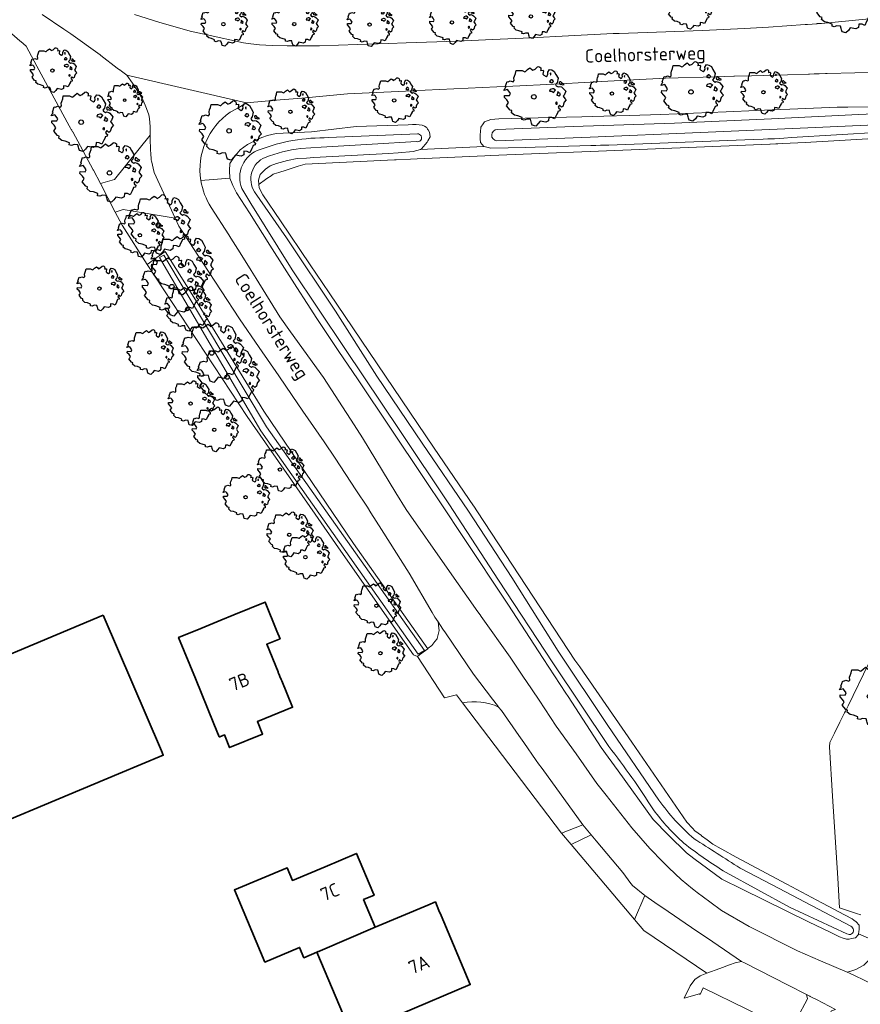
# Model space of a CAD drawing. Header units: metres. Extents: x 152391 to 157968, y 462336 to 467280.
# Tile 321 of 656: x 153660 to 153746, y 465840 to 465940. Entities that reach past the tile are written whole.
import ezdxf
from ezdxf.enums import TextEntityAlignment as Align

# ---------------------------------------------------------------- set-up
doc = ezdxf.new("R2010")
doc.units = ezdxf.units.M
doc.header["$LTSCALE"] = 0.75
doc.layers.get('0').update_dxf_attribs({"lineweight": 25})
for name, color, linetype, lineweight in [('B-GV-GR-BOOM-S', 252, 'Continuous', 25), ('B-WE-GR-GRAS-GV', 251, 'Continuous', 13), ('B-WE-GR-HOUTWAL-GV', 251, 'Continuous', 13), ('B-WE-OG-BEBOUWING-GV', 6, 'Continuous', 35), ('B-WE-OG-BEBOUWING-T18', 1, 'Continuous', 18), ('B-WE-OG-TOPOGRAFIE-T18', 1, 'Continuous', 18), ('B-WE-OG-WATER_GREPPEL-GV', 251, 'Continuous', 18), ('B-WE-OG-WATER_SLOOT-GV', 251, 'Continuous', 18), ('B-WE-OG-WEG-GV', 251, 'Continuous', 18), ('B-WE-VH-VERHARDING_ASFALT-GV', 251, 'Continuous', 18), ('B-WE-VH-VERHARDING_BETONSTRAATSTEEN-GV', 251, 'Continuous', 18), ('B-WE-VH-VERHARDING_SIERBESTRATING-GV', 251, 'Continuous', 18), ('B-WE-VH-VERHARDING_STRAATBAKSTEEN-GV', 251, 'Continuous', 18)]:
    doc.layers.add(name, color=color, linetype=linetype, lineweight=lineweight)
doc.styles.add('NLCS-ISO-M750-T18', font='NLCS-ISO.ttf', dxfattribs={"height": 1.35})

# ---------------------------------------------------------------- blocks, each defined once
blk = doc.blocks.new('SGR-BOOM_21_30')
at = {"linetype": 'Continuous'}
for p, q in [((-1.133, 1.088), (-1.109, 1.187)), ((-1.121, 0.924), (-1.133, 1.088)), ((-1.109, 1.187), (-1.051, 1.335)), ((-1.051, 1.335), (-1.016, 1.499)), ((-1.016, 1.499), (-0.668, 1.499)), ((-0.668, 1.499), (-0.516, 1.433)), ((-0.516, 1.433), (-0.47, 1.45)), ((-0.47, 1.45), (-0.365, 1.548)), ((-0.365, 1.548), (-0.226, 1.647)), ((-0.226, 1.647), (-0.133, 1.581)), ((-0.133, 1.581), (-0.063, 1.515)), ((-0.063, 1.515), (0.065, 1.581)), ((0.065, 1.581), (0.205, 1.712)), ((0.205, 1.712), (0.263, 1.729)), ((0.263, 1.729), (0.333, 1.696)), ((0.333, 1.696), (0.391, 1.647)), ((0.402, 1.532), (0.379, 1.499)), ((0.379, 1.499), (0.53, 1.515)), ((0.391, 1.647), (0.402, 1.532)), ((0.542, 1.483), (0.507, 1.285)), ((0.507, 1.285), (0.565, 1.236)), ((0.53, 1.515), (0.542, 1.483)), ((0.565, 1.236), (0.693, 1.154)), ((0.693, 1.154), (0.751, 1.203)), ((0.751, 1.203), (0.798, 1.285)), ((0.786, 1.4), (0.891, 1.565)), ((0.798, 1.285), (0.786, 1.4)), ((0.891, 1.565), (1.019, 1.532)), ((0.972, 1.368), (0.926, 1.335)), ((0.926, 1.335), (0.949, 1.253)), ((0.949, 1.253), (0.961, 1.236)), ((0.961, 1.269), (0.972, 1.368)), ((1.019, 1.532), (1.158, 1.45)), ((1.158, 1.45), (1.251, 1.269)), ((1.251, 1.269), (1.379, 1.055)), ((1.379, 1.055), (1.321, 0.793)), ((-1.703, 0.365), (-1.656, 0.48)), ((-1.493, 0.415), (-1.703, 0.365)), ((-1.679, -0.029), (-1.668, 0.086)), ((-1.668, 0.086), (-1.389, 0.07)), ((-1.656, 0.48), (-1.598, 0.53)), ((-1.633, 0.579), (-1.528, 0.875)), ((-1.598, 0.53), (-1.633, 0.579)), ((-1.528, 0.875), (-1.458, 0.858)), ((-1.423, 0.333), (-1.493, 0.415)), ((-1.458, 0.858), (-1.342, 0.908)), ((-1.33, 0.185), (-1.423, 0.333)), ((-1.389, 0.07), (-1.33, 0.185)), ((-1.342, 0.908), (-1.179, 0.858)), ((-1.179, 0.858), (-1.121, 0.924)), ((0.937, 0.908), (0.891, 0.875)), ((0.891, 0.875), (0.926, 0.825)), ((0.926, 0.415), (0.891, 0.333)), ((0.891, 0.333), (1.03, 0.316)), ((0.926, 0.825), (0.984, 0.842)), ((1.054, 0.464), (0.926, 0.415)), ((0.972, 0.973), (0.937, 0.908)), ((1.03, 0.973), (0.972, 0.973)), ((0.984, 0.842), (1.03, 0.776)), ((1.077, 0.94), (1.03, 0.973)), ((1.03, 0.776), (1.077, 0.842)), ((1.03, 0.316), (1.112, 0.251)), ((1.112, 0.464), (1.054, 0.464)), ((1.124, 0.875), (1.077, 0.94)), ((1.077, 0.842), (1.124, 0.875)), ((1.217, 0.398), (1.112, 0.464)), ((1.112, 0.251), (1.205, 0.365)), ((1.205, 0.365), (1.24, 0.415)), ((1.321, 0.793), (1.228, 0.694)), ((1.228, 0.694), (1.275, 0.628)), ((1.275, 0.628), (1.379, 0.563)), ((1.344, 0.185), (1.31, 0.103)), ((1.434, 0.049), (1.31, 0.103)), ((1.356, 0.3), (1.344, 0.234)), ((1.344, 0.234), (1.344, 0.185)), ((1.426, 0.234), (1.356, 0.3)), ((1.379, 0.563), (1.438, 0.595)), ((1.472, 0.201), (1.426, 0.234)), ((1.434, 0.049), (1.507, 0.136)), ((1.472, 0.858), (1.438, 0.809)), ((1.438, 0.809), (1.461, 0.743)), ((1.438, 0.595), (1.565, 0.563)), ((1.461, 0.743), (1.531, 0.694)), ((1.542, 0.858), (1.472, 0.858)), ((1.507, 0.136), (1.472, 0.201)), ((1.531, 0.727), (1.635, 0.678)), ((1.531, 0.694), (1.542, 0.727)), ((1.624, 0.76), (1.542, 0.858)), ((1.565, 0.563), (1.635, 0.513)), ((1.728, 0.71), (1.624, 0.76)), ((1.635, 0.678), (1.728, 0.71)), ((1.635, 0.513), (1.81, 0.316)), ((1.717, 0.103), (1.67, 0.037)), ((1.67, 0.037), (1.763, -0.094)), ((1.81, 0.316), (1.717, 0.103)), ((-1.54, -0.177), (-1.679, -0.029)), ((-1.551, -0.505), (-1.493, -0.423)), ((-1.354, -0.752), (-1.551, -0.505)), ((-1.435, -0.324), (-1.54, -0.177)), ((-1.493, -0.423), (-1.435, -0.324)), ((-1.249, -0.784), (-1.354, -0.752)), ((-1.272, -0.899), (-1.249, -0.784)), ((-1.109, -1.047), (-1.272, -0.899)), ((1.286, -0.292), (1.24, -0.357)), ((1.24, -0.357), (1.251, -0.423)), ((1.263, -0.423), (1.333, -0.407)), ((1.333, -0.341), (1.286, -0.292)), ((1.356, -0.883), (1.286, -1.014)), ((1.333, -0.407), (1.333, -0.341)), ((1.368, -0.834), (1.356, -0.883)), ((1.484, -0.801), (1.368, -0.834)), ((1.461, -0.472), (1.391, -0.587)), ((1.391, -0.587), (1.426, -0.637)), ((1.426, -0.637), (1.496, -0.702)), ((1.577, -0.587), (1.461, -0.472)), ((1.496, -0.702), (1.484, -0.801)), ((1.658, -0.522), (1.577, -0.587)), ((1.682, -0.423), (1.658, -0.522)), ((1.717, -0.308), (1.682, -0.423)), ((1.845, -0.177), (1.717, -0.308)), ((1.763, -0.094), (1.845, -0.177)), ((-0.912, -1.08), (-1.109, -1.047)), ((-0.668, -1.179), (-0.912, -1.08)), ((-0.679, -1.294), (-0.668, -1.179)), ((-0.551, -1.326), (-0.679, -1.294)), ((-0.4, -1.261), (-0.551, -1.326)), ((-0.191, -1.277), (-0.4, -1.261)), ((-0.156, -1.425), (-0.191, -1.277)), ((-0.133, -1.491), (-0.156, -1.425)), ((-0.098, -1.606), (-0.133, -1.491)), ((0.112, -1.671), (-0.098, -1.606)), ((0.251, -1.524), (0.112, -1.671)), ((0.356, -1.376), (0.251, -1.524)), ((0.682, -1.441), (0.356, -1.376)), ((0.833, -1.359), (0.682, -1.441)), ((0.844, -1.162), (0.833, -1.359)), ((1.03, -1.179), (0.844, -1.162)), ((1.182, -1.244), (1.03, -1.179)), ((1.286, -1.014), (1.182, -1.244))]:
    blk.add_line(p, q, dxfattribs=at)
blk.add_circle((0, 0), 0.126, dxfattribs=at)
blk = doc.blocks.new('SGR-BOOM_31_50')
at = {"linetype": 'Continuous'}
for p, q in [((-1.402, 1.78), (-1.355, 1.999)), ((-1.355, 1.999), (-0.89, 1.999)), ((-0.89, 1.999), (-0.688, 1.911)), ((-0.626, 1.933), (-0.487, 2.064)), ((-0.487, 2.064), (-0.301, 2.196)), ((-0.301, 2.196), (-0.177, 2.108)), ((-0.177, 2.108), (-0.084, 2.02)), ((-0.084, 2.02), (0.087, 2.108)), ((0.087, 2.108), (0.273, 2.283)), ((0.273, 2.283), (0.351, 2.305)), ((0.351, 2.305), (0.444, 2.261)), ((0.444, 2.261), (0.521, 2.196)), ((0.537, 2.042), (0.506, 1.999)), ((0.506, 1.999), (0.707, 2.02)), ((0.521, 2.196), (0.537, 2.042)), ((0.707, 2.02), (0.723, 1.977)), ((1.048, 1.867), (1.188, 2.086)), ((1.188, 2.086), (1.358, 2.042)), ((1.358, 2.042), (1.545, 1.933)), ((-2.177, 0.772), (-2.038, 1.166)), ((-2.038, 1.166), (-1.944, 1.144)), ((-1.944, 1.144), (-1.789, 1.21)), ((-1.789, 1.21), (-1.572, 1.144)), ((-1.572, 1.144), (-1.495, 1.232)), ((-1.51, 1.451), (-1.479, 1.582)), ((-1.495, 1.232), (-1.51, 1.451)), ((-1.479, 1.582), (-1.402, 1.78)), ((-0.688, 1.911), (-0.626, 1.933)), ((0.723, 1.977), (0.676, 1.714)), ((0.676, 1.714), (0.754, 1.648)), ((0.754, 1.648), (0.924, 1.539)), ((0.924, 1.539), (1.002, 1.604)), ((1.002, 1.604), (1.064, 1.714)), ((1.064, 1.714), (1.048, 1.867)), ((1.25, 1.21), (1.188, 1.166)), ((1.188, 1.166), (1.234, 1.101)), ((1.296, 1.823), (1.234, 1.78)), ((1.234, 1.78), (1.265, 1.67)), ((1.234, 1.101), (1.312, 1.122)), ((1.296, 1.298), (1.25, 1.21)), ((1.265, 1.67), (1.281, 1.648)), ((1.281, 1.692), (1.296, 1.823)), ((1.374, 1.298), (1.296, 1.298)), ((1.312, 1.122), (1.374, 1.035)), ((1.436, 1.254), (1.374, 1.298)), ((1.374, 1.035), (1.436, 1.122)), ((1.498, 1.166), (1.436, 1.254)), ((1.436, 1.122), (1.498, 1.166)), ((1.545, 1.933), (1.669, 1.692)), ((1.762, 1.057), (1.638, 0.925)), ((1.669, 1.692), (1.839, 1.407)), ((1.839, 1.407), (1.762, 1.057)), ((1.963, 1.144), (1.917, 1.079)), ((1.917, 1.079), (1.948, 0.991)), ((2.056, 1.144), (1.963, 1.144)), ((2.165, 1.013), (2.056, 1.144)), ((2.304, 0.947), (2.165, 1.013)), ((-2.27, 0.487), (-2.208, 0.641)), ((-1.991, 0.553), (-2.27, 0.487)), ((-2.239, -0.038), (-2.224, 0.115)), ((-2.224, 0.115), (-1.851, 0.093)), ((-2.208, 0.641), (-2.131, 0.706)), ((-2.131, 0.706), (-2.177, 0.772)), ((-1.898, 0.444), (-1.991, 0.553)), ((-1.774, 0.246), (-1.898, 0.444)), ((-1.851, 0.093), (-1.774, 0.246)), ((1.234, 0.553), (1.188, 0.444)), ((1.188, 0.444), (1.374, 0.422)), ((1.405, 0.619), (1.234, 0.553)), ((1.374, 0.422), (1.483, 0.334)), ((1.483, 0.619), (1.405, 0.619)), ((1.622, 0.531), (1.483, 0.619)), ((1.483, 0.334), (1.607, 0.487)), ((1.607, 0.487), (1.653, 0.553)), ((1.638, 0.925), (1.7, 0.838)), ((1.7, 0.838), (1.839, 0.75)), ((1.793, 0.246), (1.746, 0.137)), ((1.911, 0.065), (1.746, 0.137)), ((1.808, 0.4), (1.793, 0.312)), ((1.793, 0.312), (1.793, 0.246)), ((1.901, 0.312), (1.808, 0.4)), ((1.839, 0.75), (1.917, 0.794)), ((1.963, 0.268), (1.901, 0.312)), ((1.911, 0.065), (2.01, 0.181)), ((1.917, 0.794), (2.087, 0.75)), ((1.948, 0.991), (2.041, 0.925)), ((2.01, 0.181), (1.963, 0.268)), ((2.041, 0.969), (2.18, 0.903)), ((2.041, 0.925), (2.056, 0.969)), ((2.087, 0.75), (2.18, 0.684)), ((2.18, 0.903), (2.304, 0.947)), ((2.18, 0.684), (2.413, 0.422)), ((2.289, 0.137), (2.227, 0.049)), ((2.227, 0.049), (2.351, -0.126)), ((2.413, 0.422), (2.289, 0.137)), ((-2.053, -0.235), (-2.239, -0.038)), ((-2.069, -0.673), (-1.991, -0.564)), ((-1.805, -1.002), (-2.069, -0.673)), ((-1.913, -0.433), (-2.053, -0.235)), ((-1.991, -0.564), (-1.913, -0.433)), ((1.715, -0.389), (1.653, -0.476)), ((1.653, -0.476), (1.669, -0.564)), ((1.684, -0.564), (1.777, -0.542)), ((1.777, -0.454), (1.715, -0.389)), ((1.777, -0.542), (1.777, -0.454)), ((1.948, -0.63), (1.855, -0.783)), ((1.855, -0.783), (1.901, -0.849)), ((1.901, -0.849), (1.994, -0.936)), ((2.103, -0.783), (1.948, -0.63)), ((1.994, -0.936), (1.979, -1.068)), ((2.211, -0.695), (2.103, -0.783)), ((2.242, -0.564), (2.211, -0.695)), ((2.289, -0.411), (2.242, -0.564)), ((2.459, -0.235), (2.289, -0.411)), ((2.351, -0.126), (2.459, -0.235)), ((-1.665, -1.046), (-1.805, -1.002)), ((-1.696, -1.199), (-1.665, -1.046)), ((-1.479, -1.396), (-1.696, -1.199)), ((-1.216, -1.44), (-1.479, -1.396)), ((-0.89, -1.571), (-1.216, -1.44)), ((-0.906, -1.725), (-0.89, -1.571)), ((-0.735, -1.769), (-0.906, -1.725)), ((-0.533, -1.681), (-0.735, -1.769)), ((-0.254, -1.703), (-0.533, -1.681)), ((-0.208, -1.9), (-0.254, -1.703)), ((-0.177, -1.988), (-0.208, -1.9)), ((-0.13, -2.141), (-0.177, -1.988)), ((0.475, -1.834), (0.335, -2.031)), ((0.909, -1.922), (0.475, -1.834)), ((1.11, -1.812), (0.909, -1.922)), ((1.126, -1.55), (1.11, -1.812)), ((1.374, -1.571), (1.126, -1.55)), ((1.576, -1.659), (1.374, -1.571)), ((1.715, -1.352), (1.576, -1.659)), ((1.808, -1.177), (1.715, -1.352)), ((1.824, -1.112), (1.808, -1.177)), ((1.979, -1.068), (1.824, -1.112)), ((0.149, -2.229), (-0.13, -2.141)), ((0.335, -2.031), (0.149, -2.229))]:
    blk.add_line(p, q, dxfattribs=at)
blk.add_circle((0, 0), 0.169, dxfattribs=at)
blk = doc.blocks.new('SGR-BOOM_50_100')
at = {"linetype": 'Continuous'}
for p, q in [((0.116, 2.811), (0.364, 3.044)), ((0.364, 3.044), (0.467, 3.074)), ((0.467, 3.074), (0.591, 3.015)), ((0.591, 3.015), (0.695, 2.928)), ((-2.014, 1.935), (-1.972, 2.11)), ((-1.972, 2.11), (-1.869, 2.373)), ((-1.869, 2.373), (-1.807, 2.665)), ((-1.807, 2.665), (-1.187, 2.665)), ((-1.187, 2.665), (-0.918, 2.548)), ((-0.918, 2.548), (-0.835, 2.577)), ((-0.835, 2.577), (-0.649, 2.752)), ((-0.649, 2.752), (-0.401, 2.928)), ((-0.401, 2.928), (-0.236, 2.811)), ((-0.236, 2.811), (-0.112, 2.694)), ((-0.112, 2.694), (0.116, 2.811)), ((0.715, 2.723), (0.674, 2.665)), ((0.674, 2.665), (0.943, 2.694)), ((0.695, 2.928), (0.715, 2.723)), ((0.964, 2.636), (0.902, 2.285)), ((0.902, 2.285), (1.005, 2.198)), ((0.943, 2.694), (0.964, 2.636)), ((1.005, 2.198), (1.232, 2.052)), ((1.232, 2.052), (1.336, 2.139)), ((1.336, 2.139), (1.418, 2.285)), ((1.398, 2.49), (1.584, 2.782)), ((1.418, 2.285), (1.398, 2.49)), ((1.584, 2.782), (1.811, 2.723)), ((1.729, 2.431), (1.646, 2.373)), ((1.646, 2.373), (1.687, 2.227)), ((1.687, 2.227), (1.708, 2.198)), ((1.708, 2.256), (1.729, 2.431)), ((1.811, 2.723), (2.059, 2.577)), ((2.059, 2.577), (2.225, 2.256)), ((2.225, 2.256), (2.452, 1.876)), ((-2.903, 1.029), (-2.717, 1.555)), ((-2.841, 0.942), (-2.903, 1.029)), ((-2.717, 1.555), (-2.593, 1.526)), ((-2.593, 1.526), (-2.386, 1.613)), ((-2.386, 1.613), (-2.096, 1.526)), ((-2.096, 1.526), (-1.993, 1.643)), ((-1.993, 1.643), (-2.014, 1.935)), ((1.667, 1.613), (1.584, 1.555)), ((1.584, 1.555), (1.646, 1.467)), ((1.646, 1.467), (1.749, 1.497)), ((1.729, 1.73), (1.667, 1.613)), ((1.832, 1.73), (1.729, 1.73)), ((1.749, 1.497), (1.832, 1.38)), ((1.915, 1.672), (1.832, 1.73)), ((1.832, 1.38), (1.915, 1.497)), ((1.997, 1.555), (1.915, 1.672)), ((1.915, 1.497), (1.997, 1.555)), ((2.349, 1.409), (2.183, 1.234)), ((2.183, 1.234), (2.266, 1.117)), ((2.266, 1.117), (2.452, 1)), ((2.452, 1.876), (2.349, 1.409)), ((2.452, 1), (2.556, 1.059)), ((2.618, 1.526), (2.556, 1.438)), ((2.556, 1.438), (2.597, 1.321)), ((2.556, 1.059), (2.783, 1)), ((2.597, 1.321), (2.721, 1.234)), ((2.742, 1.526), (2.618, 1.526)), ((2.721, 1.292), (2.907, 1.205)), ((2.721, 1.234), (2.742, 1.292)), ((2.886, 1.351), (2.742, 1.526)), ((2.783, 1), (2.907, 0.913)), ((3.072, 1.263), (2.886, 1.351)), ((2.907, 1.205), (3.072, 1.263)), ((-3.027, 0.65), (-2.944, 0.854)), ((-2.655, 0.737), (-3.027, 0.65)), ((-2.985, -0.051), (-2.965, 0.153)), ((-2.965, 0.153), (-2.469, 0.124)), ((-2.944, 0.854), (-2.841, 0.942)), ((-2.531, 0.591), (-2.655, 0.737)), ((-2.365, 0.329), (-2.531, 0.591)), ((-2.469, 0.124), (-2.365, 0.329)), ((1.646, 0.737), (1.584, 0.591)), ((1.584, 0.591), (1.832, 0.562)), ((1.873, 0.825), (1.646, 0.737)), ((1.832, 0.562), (1.977, 0.445)), ((1.977, 0.825), (1.873, 0.825)), ((2.163, 0.708), (1.977, 0.825)), ((1.977, 0.445), (2.142, 0.65)), ((2.142, 0.65), (2.204, 0.737)), ((2.39, 0.329), (2.328, 0.183)), ((2.549, 0.087), (2.328, 0.183)), ((2.411, 0.533), (2.39, 0.416)), ((2.39, 0.416), (2.39, 0.329)), ((2.535, 0.416), (2.411, 0.533)), ((2.618, 0.358), (2.535, 0.416)), ((2.549, 0.087), (2.68, 0.241)), ((2.68, 0.241), (2.618, 0.358)), ((2.907, 0.913), (3.217, 0.562)), ((3.052, 0.183), (2.969, 0.066)), ((2.969, 0.066), (3.135, -0.168)), ((3.217, 0.562), (3.052, 0.183)), ((-2.737, -0.314), (-2.985, -0.051)), ((-2.758, -0.898), (-2.655, -0.752)), ((-2.407, -1.336), (-2.758, -0.898)), ((-2.551, -0.577), (-2.737, -0.314)), ((-2.655, -0.752), (-2.551, -0.577)), ((2.287, -0.518), (2.204, -0.635)), ((2.204, -0.635), (2.225, -0.752)), ((2.245, -0.752), (2.37, -0.723)), ((2.37, -0.606), (2.287, -0.518)), ((2.37, -0.723), (2.37, -0.606)), ((2.597, -0.84), (2.473, -1.044)), ((2.804, -1.044), (2.597, -0.84)), ((2.948, -0.927), (2.804, -1.044)), ((2.99, -0.752), (2.948, -0.927)), ((3.052, -0.548), (2.99, -0.752)), ((3.279, -0.314), (3.052, -0.548)), ((3.135, -0.168), (3.279, -0.314)), ((-2.22, -1.394), (-2.407, -1.336)), ((-2.262, -1.599), (-2.22, -1.394)), ((-1.972, -1.862), (-2.262, -1.599)), ((-1.621, -1.92), (-1.972, -1.862)), ((-1.187, -2.095), (-1.621, -1.92)), ((2.287, -1.803), (2.101, -2.212)), ((2.411, -1.57), (2.287, -1.803)), ((2.432, -1.482), (2.411, -1.57)), ((2.638, -1.424), (2.432, -1.482)), ((2.473, -1.044), (2.535, -1.132)), ((2.535, -1.132), (2.659, -1.248)), ((2.659, -1.248), (2.638, -1.424)), ((-1.207, -2.3), (-1.187, -2.095)), ((-0.98, -2.358), (-1.207, -2.3)), ((-0.711, -2.241), (-0.98, -2.358)), ((-0.339, -2.271), (-0.711, -2.241)), ((-0.277, -2.533), (-0.339, -2.271)), ((-0.236, -2.65), (-0.277, -2.533)), ((-0.174, -2.855), (-0.236, -2.65)), ((0.199, -2.971), (-0.174, -2.855)), ((0.447, -2.709), (0.199, -2.971)), ((0.633, -2.446), (0.447, -2.709)), ((1.212, -2.563), (0.633, -2.446)), ((1.48, -2.417), (1.212, -2.563)), ((1.501, -2.066), (1.48, -2.417)), ((1.832, -2.095), (1.501, -2.066)), ((2.101, -2.212), (1.832, -2.095))]:
    blk.add_line(p, q, dxfattribs=at)
blk.add_circle((0, 0), 0.225, dxfattribs=at)

msp = doc.modelspace()

# ---------------------------------------------------------------- linework, layer by layer
at = {"layer": 'B-WE-GR-GRAS-GV'}
for points in [[(153747.661, 465928.196), (153738.574, 465927.64), (153737.797, 465927.592), (153736.833, 465927.533), (153736.828, 465927.533), (153736.177, 465927.508), (153735.706, 465927.49), (153734.685, 465927.451), (153720.088, 465926.896), (153719.237, 465926.864), (153718.76, 465926.851), (153718.251, 465926.837), (153712.615, 465926.683), (153711.644, 465926.657), (153708.142, 465926.561), (153707.603, 465926.703), (153707.436, 465926.747), (153701.043, 465926.437), (153700.285, 465926.23), (153698.766, 465926.105), (153697.782, 465926.049), (153690.251, 465925.623), (153689.485, 465925.58), (153688.552, 465925.527), (153687.562, 465925.329), (153686.447, 465925.036), (153685.829, 465924.774), (153685.338, 465924.457), (153684.931, 465924.039), (153684.792, 465923.896), (153684.638, 465923.34), (153684.67, 465922.902), (153684.857, 465923.036), (153685.219, 465923.295), (153685.495, 465923.493), (153685.905, 465923.786), (153686.127, 465923.945), (153686.217, 465923.974), (153686.696, 465924.126), (153687.444, 465924.363), (153688.646, 465924.744), (153689.369, 465924.974), (153698.41, 465925.381), (153698.581, 465925.389), (153700.02, 465925.454), (153700.681, 465925.483), (153707.552, 465925.793), (153708.107, 465925.818), (153712.248, 465926.005), (153719.033, 465926.282), (153736.386, 465926.992), (153736.403, 465926.993), (153736.987, 465927.017), (153737.175, 465927.025), (153737.687, 465927.046), (153739.946, 465927.138), (153748.612, 465927.659)], [(153748.612, 465927.659), (153739.946, 465927.138), (153737.687, 465927.046), (153737.175, 465927.025), (153736.987, 465927.017), (153736.403, 465926.993), (153736.386, 465926.992), (153719.033, 465926.282), (153712.248, 465926.005), (153708.107, 465925.818), (153707.552, 465925.793), (153700.681, 465925.483), (153700.02, 465925.454), (153698.581, 465925.389), (153698.41, 465925.381), (153689.369, 465924.974), (153688.646, 465924.744), (153687.444, 465924.363), (153686.696, 465924.126), (153686.217, 465923.974), (153686.127, 465923.945), (153685.905, 465923.786), (153685.495, 465923.493), (153685.219, 465923.295), (153684.857, 465923.036), (153684.67, 465922.902), (153684.695, 465922.557), (153685.073, 465921.871), (153686.861, 465919.229), (153689.869, 465914.785), (153691.802, 465911.927), (153694.192, 465908.396), (153702.426, 465896.243), (153706.384, 465890.401), (153706.416, 465890.354), (153706.791, 465889.784), (153716.658, 465874.797), (153717.139, 465874.102), (153722.409, 465866.477), (153727.984, 465858.413), (153728.537, 465857.803), (153728.779, 465857.537), (153728.796, 465857.524), (153729.444, 465857.036), (153729.451, 465857.031), (153729.455, 465857.028), (153730.017, 465856.612), (153730.619, 465856.168), (153731.458, 465855.709), (153731.525, 465855.673), (153732.966, 465854.863), (153738.088, 465852.139), (153741.63, 465850.256), (153742.995, 465849.531), (153743.283, 465849.377), (153744.693, 465848.628), (153744.871, 465848.501), (153745.123, 465848.323), (153745.405, 465847.969), (153745.422, 465847.566), (153745.38, 465847.294), (153745.351, 465847.108), (153747.369, 465846.213)], [(153745.566, 465849.012), (153745.136, 465849.158), (153743.433, 465849.735), (153743.245, 465852.732), (153742.722, 465861.045), (153742.409, 465866.029), (153742.447, 465866.473), (153742.923, 465867.397), (153743.465, 465868.503), (153743.733, 465869.049), (153743.929, 465869.448), (153744.021, 465869.635), (153744.217, 465870.035), (153744.29, 465870.184), (153746.358, 465874.401)]]:
    msp.add_lwpolyline(points, dxfattribs=at)
at = {"layer": 'B-WE-GR-HOUTWAL-GV'}
for points in [[(153673.388, 465914.82), (153683.49, 465899.436), (153690.385, 465889.54), (153692.747, 465886.149), (153700.313, 465875.31), (153700.732, 465875.164), (153700.925, 465875.311), (153701.767, 465875.948), (153694.245, 465886.595), (153685.187, 465899.983), (153678.42, 465910.97), (153675.186, 465916.114)], [(153701.444, 465875.751), (153700.797, 465875.396), (153684.889, 465897.983), (153674.616, 465915.51), (153675.064, 465915.764), (153685.436, 465898.387)]]:
    msp.add_lwpolyline(points, close=True, dxfattribs=at)
at = {"layer": 'B-WE-OG-BEBOUWING-GV'}
for points in [[(153680.667, 465867.023), (153680.727, 465867.048), (153681.197, 465867.239), (153681.722, 465865.953), (153685.047, 465867.31), (153684.532, 465868.571), (153688.081, 465870.02), (153686.99, 465872.694), (153686.959, 465872.769), (153686.928, 465872.844), (153686.813, 465873.127), (153686.765, 465873.245), (153686.667, 465873.485), (153686.64, 465873.551), (153686.613, 465873.618), (153685.478, 465876.398), (153686.83, 465876.95), (153686.511, 465877.733), (153685.317, 465880.658), (153682.159, 465879.369), (153680.821, 465878.823), (153678.809, 465878.002), (153676.561, 465877.084), (153678.261, 465872.919), (153680.128, 465868.344)], [(153668.937, 465879.354), (153650.923, 465871.803), (153648.25, 465870.682), (153647.395, 465870.324), (153647.02, 465870.167), (153645.821, 465869.664), (153646.867, 465867.246), (153651.934, 465855.533), (153670.459, 465863.276), (153675, 465865.174), (153674.81, 465865.619)], [(153690.893, 465845.393), (153696.447, 465847.767), (153695.264, 465850.566), (153696.332, 465851.017), (153696.202, 465851.326), (153694.547, 465855.242), (153691.368, 465853.898), (153688.075, 465852.507), (153687.531, 465853.795), (153682.211, 465851.547), (153685.295, 465844.247), (153688.799, 465845.727), (153689.239, 465844.686), (153690.549, 465845.247), (153690.679, 465845.303), (153690.731, 465845.325)], [(153696.447, 465847.767), (153690.893, 465845.393), (153690.731, 465845.325), (153690.679, 465845.303), (153690.549, 465845.247), (153694.722, 465835.371), (153699.419, 465837.356), (153698.77, 465838.891), (153699.071, 465839.019), (153706.07, 465841.976), (153703.118, 465848.963), (153702.9, 465849.479), (153702.536, 465850.34), (153701.764, 465850.014)]]:
    msp.add_lwpolyline(points, close=True, dxfattribs=at)
at = {"layer": 'B-WE-OG-WATER_GREPPEL-GV'}
msp.add_lwpolyline([(153700.797, 465875.396), (153701.444, 465875.751), (153685.436, 465898.387), (153675.064, 465915.764), (153674.616, 465915.51), (153684.889, 465897.983)], close=True, dxfattribs=at)
at = {"layer": 'B-WE-OG-WATER_SLOOT-GV'}
for points in [[(153748.403, 465930.806), (153744.277, 465930.736), (153743.192, 465930.718), (153738.409, 465930.517), (153737.429, 465930.476), (153735.016, 465930.374), (153731.942, 465930.245), (153725.361, 465929.968), (153722.16, 465929.886), (153719.571, 465929.819), (153717.365, 465929.762), (153714.24, 465929.682), (153708.965, 465929.546), (153708.136, 465929.477), (153707.517, 465929.238), (153707.381, 465929.053), (153707.133, 465928.714), (153707.123, 465928.619), (153707.092, 465928.298), (153707.052, 465927.883)], [(153708.757, 465927.323), (153718.186, 465927.695), (153729.362, 465928.163), (153740.207, 465928.622), (153748.523, 465929), (153748.518, 465929.073), (153748.468, 465929.827), (153748.45, 465930.105), (153745.342, 465929.983), (153736.557, 465929.559), (153726.742, 465929.097), (153716.489, 465928.752), (153708.816, 465928.462)], [(153708.816, 465928.462), (153716.489, 465928.752), (153726.742, 465929.097), (153736.557, 465929.559), (153745.342, 465929.983), (153748.45, 465930.105)], [(153748.523, 465929), (153740.207, 465928.622), (153729.362, 465928.163), (153718.186, 465927.695), (153708.757, 465927.323)], [(153691.737, 465927.641), (153699.94, 465927.992), (153700.71, 465928.021)], [(153700.71, 465928.021), (153699.94, 465927.992), (153691.737, 465927.641)], [(153707.052, 465927.883), (153707.078, 465927.534), (153707.108, 465927.146), (153707.266, 465926.953), (153707.436, 465926.747), (153707.603, 465926.703), (153708.142, 465926.561), (153711.644, 465926.657), (153712.615, 465926.683), (153718.251, 465926.837), (153718.76, 465926.851), (153719.237, 465926.864), (153720.088, 465926.896), (153734.685, 465927.451), (153735.706, 465927.49), (153736.177, 465927.508), (153736.828, 465927.533), (153736.833, 465927.533), (153737.797, 465927.592), (153738.574, 465927.64), (153747.661, 465928.196)], [(153700.629, 465927.241), (153696.133, 465926.969), (153690.977, 465926.68), (153688.9, 465926.534)], [(153688.9, 465926.534), (153690.977, 465926.68), (153696.133, 465926.969), (153700.629, 465927.241)], [(153720.091, 465866.054), (153714.431, 465874.508), (153708.918, 465882.865), (153703.89, 465890.597), (153699.006, 465897.913), (153693.37, 465906.3), (153688.03, 465914.256), (153683.851, 465920.971), (153682.963, 465922.497)], [(153682.963, 465922.497), (153683.851, 465920.971), (153688.03, 465914.256), (153693.37, 465906.3), (153699.006, 465897.913), (153703.89, 465890.597), (153708.918, 465882.865), (153714.431, 465874.508), (153720.091, 465866.054)], [(153684.243, 465922.172), (153687.479, 465917.518), (153692.43, 465910.077), (153696.625, 465903.512), (153701.188, 465896.736), (153705.872, 465889.862), (153710.257, 465883.144), (153714.974, 465875.706), (153719.992, 465868.167), (153725.147, 465860.639)], [(153725.147, 465860.639), (153719.992, 465868.167), (153714.974, 465875.706), (153710.257, 465883.144), (153705.872, 465889.862), (153701.188, 465896.736), (153696.625, 465903.512), (153692.43, 465910.077), (153687.479, 465917.518), (153684.243, 465922.172)], [(153744.174, 465847.117), (153738.356, 465849.82), (153731.941, 465853.315)], [(153731.941, 465853.315), (153738.356, 465849.82), (153744.174, 465847.117)], [(153733.36, 465853.763), (153736.601, 465852.073), (153744.557, 465847.866)], [(153744.557, 465847.866), (153736.601, 465852.073), (153733.36, 465853.763)]]:
    msp.add_lwpolyline(points, dxfattribs=at)
msp.add_lwpolyline([(153681.754, 465923.554), (153681.969, 465922.972), (153682.029, 465922.809), (153682.408, 465922.065), (153683.713, 465920.024), (153685.79, 465916.775), (153688.533, 465912.482), (153689.576, 465910.85), (153690.535, 465909.35), (153692.778, 465906.013), (153694.645, 465903.234), (153701.41, 465893.166), (153703.376, 465890.206), (153705.179, 465887.491), (153705.384, 465887.183), (153709.861, 465880.442), (153713.45, 465874.942), (153715.718, 465871.466), (153715.954, 465871.104), (153719.304, 465865.97), (153720.026, 465864.966), (153721.011, 465863.597), (153724.569, 465858.654), (153726.136, 465857.093), (153727.946, 465855.289), (153728.694, 465854.732), (153731.532, 465852.619), (153733.572, 465851.62), (153740.354, 465848.299), (153742.412, 465847.292), (153743.415, 465846.8), (153743.782, 465846.674), (153744.122, 465846.557), (153744.277, 465846.565), (153744.411, 465846.572), (153744.623, 465846.619), (153745.03, 465846.708), (153745.337, 465847.023), (153745.351, 465847.108), (153745.38, 465847.294), (153745.422, 465847.566), (153745.405, 465847.969), (153745.123, 465848.323), (153744.871, 465848.501), (153744.693, 465848.628), (153743.283, 465849.377), (153742.995, 465849.531), (153741.63, 465850.256), (153738.088, 465852.139), (153732.966, 465854.863), (153731.525, 465855.673), (153731.458, 465855.709), (153730.619, 465856.168), (153730.017, 465856.612), (153729.455, 465857.028), (153729.451, 465857.031), (153729.444, 465857.036), (153728.796, 465857.524), (153728.779, 465857.537), (153728.537, 465857.803), (153727.984, 465858.413), (153722.409, 465866.477), (153717.139, 465874.102), (153716.658, 465874.797), (153706.791, 465889.784), (153706.416, 465890.354), (153706.384, 465890.401), (153702.426, 465896.243), (153694.192, 465908.396), (153691.802, 465911.927), (153689.869, 465914.785), (153686.861, 465919.229), (153685.073, 465921.871), (153684.695, 465922.557), (153684.67, 465922.902), (153684.638, 465923.34), (153684.792, 465923.896), (153684.931, 465924.039), (153685.338, 465924.457), (153685.829, 465924.774), (153686.447, 465925.036), (153687.562, 465925.329), (153688.552, 465925.527), (153689.485, 465925.58), (153690.251, 465925.623), (153697.782, 465926.049), (153698.766, 465926.105), (153700.285, 465926.23), (153701.043, 465926.437), (153701.121, 465926.525), (153701.69, 465927.172), (153701.782, 465927.333), (153701.994, 465927.706), (153701.93, 465928.178), (153701.799, 465928.419), (153701.749, 465928.51), (153701.669, 465928.658), (153701.607, 465928.692), (153701.432, 465928.787), (153701.193, 465928.917), (153700.582, 465928.966), (153700.214, 465928.955), (153699.787, 465928.943), (153694.51, 465928.755), (153689.988, 465928.22), (153686.417, 465928.044), (153685.544, 465927.859), (153684.981, 465927.643), (153684.581, 465927.489), (153683.528, 465926.944), (153682.774, 465926.403), (153682.433, 465925.995), (153682.208, 465925.727), (153681.745, 465925.029), (153681.697, 465924.302)], close=True, dxfattribs=at)
for points in [[(153700.71, 465928.021, -1.214595), (153700.629, 465927.241)], [(153700.629, 465927.241, 1.214595), (153700.71, 465928.021)], [(153708.757, 465927.323, -0.977055), (153708.816, 465928.462)], [(153708.816, 465928.462, 0.977055), (153708.757, 465927.323)], [(153684.794, 465926.433, -0.046962), (153688.12, 465927.355)], [(153688.12, 465927.355, 0.046962), (153684.794, 465926.433)], [(153688.12, 465927.355, -0.041033), (153691.737, 465927.641)], [(153691.737, 465927.641, 0.041033), (153688.12, 465927.355)], [(153682.963, 465922.497, -0.441948), (153684.794, 465926.433)], [(153684.794, 465926.433, 0.441948), (153682.963, 465922.497)], [(153688.9, 465926.534, 0.061253), (153685.314, 465925.63)], [(153685.314, 465925.63, -0.061253), (153688.9, 465926.534)], [(153685.314, 465925.63, 0.471202), (153684.243, 465922.172)], [(153684.243, 465922.172, -0.471202), (153685.314, 465925.63)], [(153724.605, 465859.65, 0.022228), (153720.091, 465866.054)], [(153720.091, 465866.054, -0.022228), (153724.605, 465859.65)], [(153725.147, 465860.639, 0.063596), (153728.711, 465856.723)], [(153728.711, 465856.723, -0.063596), (153725.147, 465860.639)], [(153727.675, 465856.271, -0.049743), (153724.605, 465859.65)], [(153724.605, 465859.65, 0.049743), (153727.675, 465856.271)], [(153731.941, 465853.315, -0.027028), (153727.675, 465856.271)], [(153727.675, 465856.271, 0.027028), (153731.941, 465853.315)], [(153728.711, 465856.723, -0.001795), (153733.36, 465853.763)], [(153733.36, 465853.763, 0.001795), (153728.711, 465856.723)], [(153744.557, 465847.866, -1.139296), (153744.174, 465847.117)], [(153744.174, 465847.117, 1.139296), (153744.557, 465847.866)]]:
    msp.add_lwpolyline(points, format="xyb", dxfattribs=at)
at = {"layer": 'B-WE-OG-WEG-GV'}
for points in [[(153658.638, 465939.062), (153660.496, 465937.439), (153660.536, 465937.404), (153660.586, 465937.36), (153661.118, 465936.895), (153662.223, 465934.865), (153665.494, 465928.851), (153665.625, 465928.609), (153665.7, 465928.472), (153665.717, 465928.44), (153665.748, 465928.383), (153665.768, 465928.346), (153665.803, 465928.282), (153665.824, 465928.244), (153665.84, 465928.214), (153667.922, 465924.386), (153667.946, 465924.343), (153668.64, 465923.008), (153670.059, 465923.407), (153673.667, 465927.877), (153673.663, 465928.696), (153673.663, 465928.784), (153673.626, 465929.554), (153673.585, 465929.793), (153673.558, 465929.952), (153673.31, 465930.578), (153673.166, 465930.913), (153672.856, 465931.628), (153671.885, 465933.136), (153671.315, 465933.952), (153671.305, 465933.96), (153670.795, 465934.371), (153670.598, 465934.501), (153670.592, 465934.505), (153670.348, 465934.666), (153668.688, 465935.961), (153668.65, 465935.99), (153668.63, 465936.005), (153665.645, 465938.14), (153664.949, 465938.608), (153662.761, 465940.08)], [(153672.107, 465940.102), (153674.567, 465939.322), (153677.719, 465938.424), (153679.463, 465938.037), (153683.137, 465937.221), (153683.869, 465937.132), (153684.725, 465937.028), (153686.027, 465936.967), (153687.525, 465936.917), (153690.129, 465936.932), (153690.817, 465936.936), (153694.641, 465937.054), (153697.805, 465937.152), (153699.583, 465937.216), (153704.753, 465937.402), (153708.308, 465937.567), (153712.205, 465937.749), (153715.988, 465937.939), (153720.513, 465938.167), (153721.126, 465938.187), (153724.922, 465938.312), (153729.556, 465938.464), (153733.806, 465938.696), (153736.24, 465938.829), (153739.955, 465939.085), (153740.063, 465939.093), (153740.18, 465939.101), (153741.126, 465939.167), (153741.167, 465939.169), (153741.393, 465939.185), (153741.588, 465939.199), (153741.593, 465939.199), (153747.807, 465939.789)], [(153740.379, 465934.071), (153740.298, 465934.068), (153740.292, 465934.068), (153738.15, 465934.008), (153734.503, 465933.902), (153732.792, 465933.853), (153732.737, 465933.851), (153730.909, 465933.799), (153725.803, 465933.652), (153719.969, 465933.347), (153715.21, 465933.099), (153709.697, 465932.811), (153708.769, 465932.768), (153701.516, 465932.431), (153700.238, 465932.372), (153693.645, 465932.066), (153689.016, 465931.649), (153686.842, 465931.454), (153683.432, 465931.146), (153682.488, 465930.604), (153681.79, 465930.203)], [(153747.785, 465934.279), (153742.183, 465934.121), (153742.038, 465934.117), (153741.997, 465934.116), (153741.378, 465934.099), (153741.327, 465934.097), (153740.841, 465934.084), (153740.379, 465934.071)], [(153678.805, 465923.31), (153681.754, 465923.554), (153681.697, 465924.302), (153681.745, 465925.029), (153682.208, 465925.727), (153682.433, 465925.995), (153682.774, 465926.403), (153683.528, 465926.944), (153684.581, 465927.489), (153684.981, 465927.643), (153685.544, 465927.859), (153686.417, 465928.044), (153689.988, 465928.22), (153694.51, 465928.755), (153699.787, 465928.943), (153700.214, 465928.955), (153700.582, 465928.966), (153701.193, 465928.917), (153701.432, 465928.787), (153701.607, 465928.692), (153701.669, 465928.658), (153701.749, 465928.51), (153701.799, 465928.419), (153701.93, 465928.178), (153701.994, 465927.706), (153701.782, 465927.333), (153701.69, 465927.172), (153701.121, 465926.525), (153701.043, 465926.437), (153707.436, 465926.747), (153707.266, 465926.953), (153707.108, 465927.146), (153707.078, 465927.534), (153707.052, 465927.883), (153707.092, 465928.298), (153707.123, 465928.619), (153707.133, 465928.714), (153707.381, 465929.053), (153707.517, 465929.238), (153708.136, 465929.477), (153708.965, 465929.546), (153714.24, 465929.682), (153717.365, 465929.762), (153719.571, 465929.819), (153722.16, 465929.886), (153725.361, 465929.968), (153731.942, 465930.245), (153735.016, 465930.374), (153737.429, 465930.476), (153738.409, 465930.517), (153743.192, 465930.718), (153744.277, 465930.736), (153748.403, 465930.806)], [(153747.369, 465846.213), (153745.351, 465847.108), (153745.337, 465847.023), (153745.03, 465846.708), (153744.623, 465846.619), (153744.411, 465846.572), (153744.277, 465846.565), (153744.122, 465846.557), (153743.782, 465846.674), (153743.415, 465846.8), (153742.412, 465847.292), (153740.354, 465848.299), (153733.572, 465851.62), (153731.532, 465852.619), (153728.694, 465854.732), (153727.946, 465855.289), (153726.136, 465857.093), (153724.569, 465858.654), (153721.011, 465863.597), (153720.026, 465864.966), (153719.304, 465865.97), (153715.954, 465871.104), (153715.718, 465871.466), (153713.45, 465874.942), (153709.861, 465880.442), (153705.384, 465887.183), (153705.179, 465887.491), (153703.376, 465890.206), (153701.41, 465893.166), (153694.645, 465903.234), (153692.778, 465906.013), (153690.535, 465909.35), (153689.576, 465910.85), (153688.533, 465912.482), (153685.79, 465916.775), (153683.713, 465920.024), (153682.408, 465922.065), (153682.029, 465922.809), (153681.969, 465922.972), (153681.754, 465923.554), (153678.805, 465923.31)], [(153679.858, 465920.582), (153681.643, 465917.796), (153681.843, 465917.484), (153682.783, 465915.975), (153683.889, 465914.201), (153684.393, 465913.392), (153686.811, 465909.512), (153687.884, 465908.01), (153691.205, 465903.365), (153694.316, 465898.577), (153695.168, 465897.266), (153698.542, 465891.725), (153699.58, 465890.021), (153703.711, 465884.09), (153706.841, 465879.678), (153707.058, 465879.373), (153707.169, 465879.216), (153710.094, 465875.094), (153711.52, 465872.967), (153711.673, 465872.737), (153713.02, 465870.727), (153714.772, 465868.114), (153716.762, 465865.304), (153718.886, 465862.305), (153719.812, 465861.125), (153722.405, 465857.824), (153724.216, 465855.721), (153725.546, 465854.384), (153725.815, 465854.113), (153726.152, 465853.792), (153727.405, 465852.602), (153728.55, 465851.666), (153728.691, 465851.551), (153729.028, 465851.276), (153730.301, 465850.337), (153731.481, 465849.467), (153734.278, 465847.839), (153739.165, 465845.391), (153741.486, 465844.391), (153744.196, 465843.224)], [(153705.288, 465870.482), (153715.299, 465857.296)], [(153715.299, 465857.296), (153717.44, 465858.125), (153713.334, 465863.815), (153712.976, 465864.311), (153712.74, 465864.648), (153711.472, 465866.459), (153710.987, 465867.152), (153709.214, 465869.685), (153708.935, 465870.049)], [(153744.196, 465843.224), (153744.445, 465843.299), (153744.482, 465843.31), (153745.078, 465843.489), (153745.875, 465843.949)]]:
    msp.add_lwpolyline(points, dxfattribs=at)
for points in [[(153681.79, 465930.203, 0.290914), (153678.805, 465923.31)], [(153678.805, 465923.31, 0.105355), (153679.858, 465920.582)], [(153708.935, 465870.049, 0.153838), (153705.288, 465870.482)]]:
    msp.add_lwpolyline(points, format="xyb", dxfattribs=at)
for points in [[(153675.186, 465916.114), (153678.42, 465910.97), (153685.187, 465899.983), (153694.245, 465886.595), (153701.767, 465875.948), (153701.816, 465875.985), (153702.188, 465876.268), (153702.496, 465876.672), (153702.713, 465876.958), (153702.715, 465876.968), (153702.932, 465877.797), (153702.9, 465878.024), (153702.81, 465878.655), (153702.49, 465879.128), (153702.216, 465879.598), (153699.892, 465883.587), (153697.085, 465888.014), (153696.016, 465889.7), (153695.653, 465890.273), (153694.5, 465892.018), (153692.394, 465895.206), (153691.29, 465896.878), (153689.129, 465899.987), (153688.043, 465901.549), (153686.69, 465903.531), (153684.723, 465906.414), (153682.715, 465909.329), (153679.022, 465914.974), (153677.623, 465917.112), (153676.594, 465918.684), (153676.225, 465919.483), (153670.952, 465920.363), (153670.148, 465920.107), (153670.83, 465918.796), (153673.388, 465914.82)], [(153718.299, 465857.11), (153716.279, 465856.152), (153722.676, 465848.56), (153723.726, 465850.972), (153722.489, 465851.99), (153722.2, 465852.332), (153722.034, 465852.567), (153721.512, 465853.308), (153718.804, 465856.512)], [(153733.505, 465844.316), (153732.868, 465844.168), (153732.294, 465843.984), (153731.306, 465843.594), (153729.996, 465843.134), (153729.308, 465842.861), (153728.777, 465842.485), (153728.297, 465841.834), (153727.716, 465840.615), (153729.254, 465841.026), (153729.315, 465840.985), (153729.644, 465841.633), (153738.468, 465837.327), (153739.138, 465838.584), (153740.169, 465840.517), (153740.095, 465840.962), (153738.234, 465841.909), (153733.816, 465844.158)]]:
    msp.add_lwpolyline(points, close=True, dxfattribs=at)
at = {"layer": 'B-WE-VH-VERHARDING_ASFALT-GV'}
for points in [[(153662.761, 465940.08), (153664.949, 465938.608), (153665.645, 465938.14), (153668.63, 465936.005), (153668.65, 465935.99), (153668.688, 465935.961), (153670.348, 465934.666), (153670.592, 465934.505), (153670.598, 465934.501), (153670.795, 465934.371), (153671.305, 465933.96), (153671.315, 465933.952), (153683.432, 465931.146), (153686.842, 465931.454), (153689.016, 465931.649), (153693.645, 465932.066), (153700.238, 465932.372), (153701.516, 465932.431), (153708.769, 465932.768), (153709.697, 465932.811), (153715.21, 465933.099), (153719.969, 465933.347), (153725.803, 465933.652), (153730.909, 465933.799), (153732.737, 465933.851), (153732.792, 465933.853), (153734.503, 465933.902), (153738.15, 465934.008), (153740.292, 465934.068), (153740.298, 465934.068), (153740.379, 465934.071), (153740.841, 465934.084), (153741.327, 465934.097), (153741.378, 465934.099), (153741.997, 465934.116), (153742.038, 465934.117), (153742.183, 465934.121), (153747.785, 465934.279)], [(153747.807, 465939.789), (153741.593, 465939.199), (153741.588, 465939.199), (153741.393, 465939.185), (153741.167, 465939.169), (153741.126, 465939.167), (153740.18, 465939.101), (153740.063, 465939.093), (153739.955, 465939.085), (153736.24, 465938.829), (153733.806, 465938.696), (153729.556, 465938.464), (153724.922, 465938.312), (153721.126, 465938.187), (153720.513, 465938.167), (153715.988, 465937.939), (153712.205, 465937.749), (153708.308, 465937.567), (153704.753, 465937.402), (153699.583, 465937.216), (153697.805, 465937.152), (153694.641, 465937.054), (153690.817, 465936.936), (153690.129, 465936.932), (153687.525, 465936.917), (153686.027, 465936.967), (153684.725, 465937.028), (153683.869, 465937.132), (153683.137, 465937.221), (153679.463, 465938.037), (153677.719, 465938.424), (153674.567, 465939.322), (153672.107, 465940.102)], [(153681.79, 465930.203), (153682.488, 465930.604), (153683.432, 465931.146), (153671.315, 465933.952), (153671.885, 465933.136), (153672.856, 465931.628), (153673.166, 465930.913), (153673.31, 465930.578), (153673.558, 465929.952), (153673.585, 465929.793), (153673.626, 465929.554), (153673.663, 465928.784), (153673.663, 465928.696), (153673.667, 465927.877), (153673.667, 465927.818), (153673.685, 465927.162), (153673.703, 465926.795), (153673.723, 465926.383), (153673.73, 465926.257), (153673.736, 465926.144), (153673.781, 465925.364), (153673.801, 465925.28), (153674.082, 465924.127), (153676.225, 465919.483), (153676.594, 465918.684), (153677.623, 465917.112), (153679.022, 465914.974), (153682.715, 465909.329), (153684.723, 465906.414), (153686.69, 465903.531), (153688.043, 465901.549), (153689.129, 465899.987), (153691.29, 465896.878), (153692.394, 465895.206), (153694.5, 465892.018), (153695.653, 465890.273), (153696.016, 465889.7), (153697.085, 465888.014), (153699.892, 465883.587), (153702.216, 465879.598), (153702.49, 465879.128), (153702.81, 465878.655), (153703.297, 465877.936), (153703.549, 465877.564), (153706.38, 465873.385), (153708.323, 465870.848), (153708.818, 465870.202), (153708.935, 465870.049), (153709.214, 465869.685), (153710.987, 465867.152), (153711.472, 465866.459), (153712.74, 465864.648), (153712.976, 465864.311), (153713.334, 465863.815), (153717.44, 465858.125), (153718.299, 465857.11), (153718.804, 465856.512), (153721.512, 465853.308), (153722.034, 465852.567), (153722.2, 465852.332), (153722.489, 465851.99), (153723.726, 465850.972), (153725.09, 465850.044), (153725.542, 465849.736), (153728.994, 465847.387), (153729.358, 465847.139), (153730.602, 465846.292), (153733.505, 465844.316), (153733.816, 465844.158), (153738.234, 465841.909), (153740.095, 465840.962), (153740.419, 465840.797), (153740.455, 465840.778), (153740.737, 465840.635), (153741.078, 465840.461), (153743.032, 465839.467)], [(153748.208, 465841.314), (153744.871, 465842.934), (153744.506, 465843.091), (153744.196, 465843.224), (153741.486, 465844.391), (153739.165, 465845.391), (153734.278, 465847.839), (153731.481, 465849.467), (153730.301, 465850.337), (153729.028, 465851.276), (153728.691, 465851.551), (153728.55, 465851.666), (153727.405, 465852.602), (153726.152, 465853.792), (153725.815, 465854.113), (153725.546, 465854.384), (153724.216, 465855.721), (153722.405, 465857.824), (153719.812, 465861.125), (153718.886, 465862.305), (153716.762, 465865.304), (153714.772, 465868.114), (153713.02, 465870.727), (153711.673, 465872.737), (153711.52, 465872.967), (153710.094, 465875.094), (153707.169, 465879.216), (153707.058, 465879.373), (153706.841, 465879.678), (153703.711, 465884.09), (153699.58, 465890.021), (153698.542, 465891.725), (153695.168, 465897.266), (153694.316, 465898.577), (153691.205, 465903.365), (153687.884, 465908.01), (153686.811, 465909.512), (153684.393, 465913.392), (153683.889, 465914.201), (153682.783, 465915.975), (153681.843, 465917.484), (153681.643, 465917.796), (153679.858, 465920.582)]]:
    msp.add_lwpolyline(points, dxfattribs=at)
for points in [[(153678.805, 465923.31, -0.290914), (153681.79, 465930.203)], [(153679.858, 465920.582, -0.105355), (153678.805, 465923.31)]]:
    msp.add_lwpolyline(points, format="xyb", dxfattribs=at)
msp.add_lwpolyline([(153729.996, 465843.134), (153731.306, 465843.594), (153732.294, 465843.984), (153732.868, 465844.168), (153733.505, 465844.316), (153730.602, 465846.292), (153729.358, 465847.139), (153728.994, 465847.387), (153725.542, 465849.736), (153725.09, 465850.044), (153723.726, 465850.972), (153722.676, 465848.56), (153723.608, 465847.454)], close=True, dxfattribs=at)
at = {"layer": 'B-WE-VH-VERHARDING_BETONSTRAATSTEEN-GV'}
for points in [[(153708.935, 465870.049), (153708.818, 465870.202), (153708.323, 465870.848), (153706.38, 465873.385), (153703.549, 465877.564), (153703.297, 465877.936), (153702.81, 465878.655), (153702.9, 465878.024), (153702.932, 465877.797), (153702.715, 465876.968), (153702.713, 465876.958), (153702.496, 465876.672), (153702.188, 465876.268), (153701.816, 465875.985), (153701.767, 465875.948), (153700.925, 465875.311), (153700.732, 465875.164), (153703.473, 465870.982)], [(153703.473, 465870.982), (153704.669, 465871.29), (153704.674, 465871.291), (153705.288, 465870.482)]]:
    msp.add_lwpolyline(points, dxfattribs=at)
msp.add_lwpolyline([(153705.288, 465870.482, -0.153838), (153708.935, 465870.049)], format="xyb", dxfattribs=at)
at = {"layer": 'B-WE-VH-VERHARDING_SIERBESTRATING-GV'}
msp.add_lwpolyline([(153716.279, 465856.152), (153718.299, 465857.11), (153717.44, 465858.125), (153715.299, 465857.296)], close=True, dxfattribs=at)
at = {"layer": 'B-WE-VH-VERHARDING_STRAATBAKSTEEN-GV'}
for points in [[(153673.667, 465927.877), (153670.059, 465923.407), (153668.64, 465923.008), (153670.148, 465920.107), (153670.952, 465920.363), (153676.225, 465919.483), (153674.082, 465924.127), (153673.801, 465925.28), (153673.781, 465925.364), (153673.736, 465926.144), (153673.73, 465926.257), (153673.723, 465926.383), (153673.703, 465926.795), (153673.685, 465927.162), (153673.667, 465927.818)], [(153744.196, 465843.224), (153744.506, 465843.091), (153744.871, 465842.934), (153748.208, 465841.314), (153750.746, 465840.082), (153750.524, 465841.325), (153750.324, 465842.323), (153750.352, 465842.866), (153751.123, 465844.463), (153747.369, 465846.213), (153747.348, 465846.154), (153747.336, 465846.122), (153747.257, 465845.907), (153747.052, 465845.349), (153746.545, 465844.581), (153746.158, 465844.216), (153745.875, 465843.949), (153745.078, 465843.489), (153744.482, 465843.31), (153744.445, 465843.299)], [(153739.138, 465838.584), (153738.468, 465837.327), (153740.997, 465836.175), (153742.612, 465839.316), (153743.032, 465839.467), (153741.078, 465840.461), (153740.737, 465840.635), (153740.455, 465840.778), (153740.419, 465840.797), (153740.095, 465840.962), (153740.169, 465840.517)]]:
    msp.add_lwpolyline(points, close=True, dxfattribs=at)

# ---------------------------------------------------------------- block references
at = {"layer": 'B-GV-GR-BOOM-S', "transparency": 33554559}
for name, p in [('SGR-BOOM_50_100', (153743.871, 465941.2)), ('SGR-BOOM_31_50', (153728.2, 465940.83)), ('SGR-BOOM_31_50', (153712.2, 465939.9)), ('SGR-BOOM_31_50', (153681.095, 465939.117)), ('SGR-BOOM_31_50', (153688.262, 465939.125)), ('SGR-BOOM_31_50', (153695.875, 465939.078)), ('SGR-BOOM_31_50', (153704.202, 465939.292)), ('SGR-BOOM_31_50', (153663.795, 465934.43)), ('SGR-BOOM_50_100', (153728.395, 465932.265)), ('SGR-BOOM_50_100', (153712.5, 465931.765)), ('SGR-BOOM_31_50', (153720.4, 465932.095)), ('SGR-BOOM_31_50', (153735.715, 465932.231)), ('SGR-BOOM_21_30', (153671.099, 465931.43)), ('SGR-BOOM_31_50', (153698.365, 465931.4)), ('SGR-BOOM_50_100', (153666.7, 465929.2)), ('SGR-BOOM_31_50', (153687.865, 465930.265)), ('SGR-BOOM_50_100', (153681.665, 465928.33)), ('SGR-BOOM_50_100', (153669.565, 465924.07)), ('SGR-BOOM_50_100', (153674.5, 465918.8)), ('SGR-BOOM_31_50', (153672.641, 465917.774)), ('SGR-BOOM_50_100', (153676.8, 465914.7)), ('SGR-BOOM_50_100', (153675.874, 465912.564)), ('SGR-BOOM_31_50', (153668.549, 465912.366)), ('SGR-BOOM_31_50', (153677.439, 465910.299)), ('SGR-BOOM_31_50', (153673.602, 465905.924)), ('SGR-BOOM_50_100', (153679.91, 465905.851)), ('SGR-BOOM_50_100', (153681.475, 465903.421)), ('SGR-BOOM_31_50', (153677.771, 465900.745)), ('SGR-BOOM_31_50', (153680.171, 465898.092)), ('SGR-BOOM_31_50', (153686.803, 465894.062)), ('SGR-BOOM_31_50', (153683.329, 465891.27)), ('SGR-BOOM_31_50', (153687.751, 465887.48)), ('SGR-BOOM_31_50', (153689.393, 465885.207)), ('SGR-BOOM_31_50', (153696.572, 465880.296)), ('SGR-BOOM_31_50', (153696.972, 465875.48)), ('SGR-BOOM_50_100', (153746.459, 465871.138))]:
    msp.add_blockref(name, p, dxfattribs=at)

# ---------------------------------------------------------------- texts
at = {"layer": 'B-WE-OG-BEBOUWING-T18', "style": 'NLCS-ISO-M750-T18'}
for s, rotation, p in [('7B', 22.2, (153682.709, 465872.605)), ('7C', 22.9, (153691.857, 465851.332)), ('7A', 22.9, (153700.871, 465844.003))]:
    msp.add_text(s, height=1.35, rotation=rotation, dxfattribs=at).set_placement(p, align=Align.MIDDLE)
at = {"layer": 'B-WE-OG-TOPOGRAFIE-T18', "style": 'NLCS-ISO-M750-T18'}
for rotation, p in [(1.7, (153723.773, 465935.872)), (302.3, (153685.817, 465908.45))]:
    msp.add_text('Coelhorsterweg', height=1.35, rotation=rotation, dxfattribs=at).set_placement(p, align=Align.MIDDLE)

doc.saveas('drawing.dxf')
